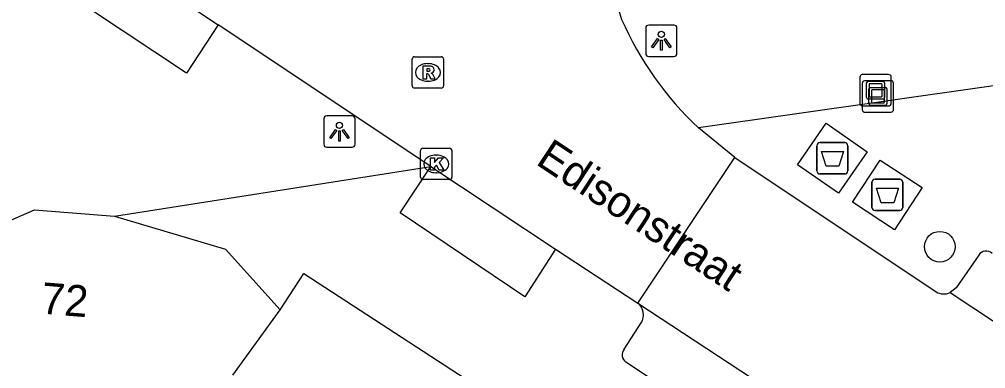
# Model space of a CAD drawing. Extents: x 159280 to 160375, y 384531 to 385872.
# Drawn here: x 159929.07 to 159959.91, y 384913.99 to 384925.13 of the extents above; entities that cross this region are included whole.
import ezdxf

# ---------------------------------------------------------------- set-up
doc = ezdxf.new("R2010")
doc.units = 0
for name, color, linetype in [('IMGEO_Afval_apart_plaats', 7, 'Continuous'), ('IMGEO_Boom', 7, 'Continuous'), ('IMGEO_Kolk', 7, 'Continuous'), ('IMGEO_Kunstobject', 7, 'Continuous'), ('IMGEO_Lichtpunt', 7, 'Continuous'), ('IMGEO_Openbare_ruimte_label', 7, 'Continuous'), ('IMGEO_Pand', 7, 'Continuous'), ('IMGEO_Pand_nummerreeks', 7, 'Continuous'), ('IMGEO_Rijbaan_lokaal_open', 7, 'Continuous'), ('IMGEO_Rioolput', 7, 'Continuous'), ('IMGEO_Voetpad_gesloten', 7, 'Continuous'), ('IMGEO_Voetpad_open', 7, 'Continuous')]:
    doc.layers.add(name, color=color, linetype=linetype)

msp = doc.modelspace()

# ---------------------------------------------------------------- linework, layer by layer
at = {"layer": 'IMGEO_Afval_apart_plaats'}
for p, q in [((159954.626, 384921.2), (159955.416, 384921.2)), ((159955.416, 384921.2), (159954.626, 384921.2)), ((159954.526, 384920.3), (159954.526, 384921.1)), ((159954.526, 384921.1), (159954.526, 384920.3)), ((159955.516, 384921.1), (159955.516, 384920.3)), ((159955.516, 384920.3), (159955.516, 384921.1)), ((159955.416, 384920.2), (159954.626, 384920.2)), ((159954.626, 384920.2), (159955.416, 384920.2)), ((159956.282, 384919.135), (159956.282, 384919.935)), ((159956.282, 384919.935), (159956.282, 384919.135)), ((159956.382, 384920.035), (159957.172, 384920.035)), ((159957.172, 384920.035), (159956.382, 384920.035)), ((159957.272, 384919.935), (159957.272, 384919.135)), ((159957.272, 384919.135), (159957.272, 384919.935)), ((159957.172, 384919.035), (159956.382, 384919.035)), ((159956.382, 384919.035), (159957.172, 384919.035))]:
    msp.add_line(p, q, dxfattribs=at)
for points in [[(159954.669, 384920.914), (159955.373, 384920.914), (159955.224, 384920.444), (159954.818, 384920.444), (159954.669, 384920.914)], [(159956.425, 384919.749), (159957.129, 384919.749), (159956.98, 384919.279), (159956.574, 384919.279), (159956.425, 384919.749)]]:
    msp.add_lwpolyline(points, dxfattribs=at)
for centre, start, end in [((159954.626, 384921.1), 90, 180), ((159954.626, 384921.1), 90, 180), ((159955.416, 384921.1), 0, 90), ((159955.416, 384921.1), 360, 90), ((159954.626, 384920.3), 180, 270), ((159954.626, 384920.3), 180, 270), ((159955.416, 384920.3), 270, 0), ((159955.416, 384920.3), 270, 0), ((159956.382, 384919.935), 90, 180), ((159956.382, 384919.935), 90, 180), ((159957.172, 384919.935), 0, 90), ((159957.172, 384919.935), 360, 90), ((159956.382, 384919.135), 180, 270), ((159956.382, 384919.135), 180, 270), ((159957.172, 384919.135), 270, 0), ((159957.172, 384919.135), 270, 0)]:
    msp.add_arc(centre, 0.1, start, end, dxfattribs=at)
at = {"layer": 'IMGEO_Boom'}
msp.add_circle((159958.449, 384917.882), 0.489, dxfattribs=at)
at = {"layer": 'IMGEO_Kolk'}
for p, q in [((159941.876, 384920.094), (159941.876, 384920.946)), ((159941.951, 384921.02), (159942.803, 384921.02)), ((159942.877, 384920.946), (159942.877, 384920.094)), ((159942.364, 384920.8), (159942.389, 384920.8)), ((159942.387, 384920.24), (159942.362, 384920.24)), ((159942.803, 384920.02), (159941.951, 384920.02))]:
    msp.add_line(p, q, dxfattribs=at)
for points in [[(159941.876, 384920.094), (159941.876, 384920.946)], [(159941.951, 384921.02), (159942.803, 384921.02)], [(159942.877, 384920.946), (159942.877, 384920.094)], [(159942.197, 384920.72), (159942.32, 384920.72), (159942.32, 384920.569), (159942.45, 384920.72), (159942.614, 384920.72), (159942.468, 384920.569), (159942.621, 384920.32), (159942.469, 384920.32), (159942.384, 384920.484), (159942.32, 384920.417), (159942.32, 384920.32), (159942.197, 384920.32), (159942.197, 384920.72)], [(159942.803, 384920.02), (159941.951, 384920.02)]]:
    msp.add_lwpolyline(points, dxfattribs=at)
for centre, start, end in [((159941.953, 384920.944), 91.552, 178.448), ((159941.953, 384920.944), 91.552, 178.448), ((159942.801, 384920.944), 1.552, 88.448), ((159942.801, 384920.944), 1.552, 88.448), ((159941.953, 384920.096), 181.552, 268.448), ((159941.953, 384920.096), 181.552, 268.448), ((159942.801, 384920.096), 271.552, 358.448), ((159942.801, 384920.096), 271.552, 358.448)]:
    msp.add_arc(centre, 0.0765, start, end, dxfattribs=at)
for centre, major_axis, ratio, start_param, end_param in [((159942.363, 384920.52), (-0.387, 0.002), 0.722429, 4.712389, 7.853982), ((159942.388, 384920.52), (-0.39, 0.002), 0.717154, 1.570796, 4.712389)]:
    msp.add_ellipse(centre, major_axis=major_axis, ratio=ratio, start_param=start_param, end_param=end_param, dxfattribs=at)
at = {"layer": 'IMGEO_Kunstobject'}
for p, q in [((159956.816, 384923.369), (159955.975, 384923.369)), ((159956.816, 384923.369), (159955.975, 384923.369)), ((159955.9, 384923.285), (159955.9, 384922.444)), ((159955.9, 384923.285), (159955.9, 384922.444)), ((159955.973, 384923.087), (159955.973, 384922.246)), ((159955.973, 384923.087), (159955.973, 384922.246)), ((159956.889, 384923.171), (159956.048, 384923.171)), ((159956.889, 384923.171), (159956.048, 384923.171)), ((159956.114, 384922.633), (159956.114, 384923.107)), ((159956.164, 384923.157), (159956.638, 384923.157)), ((159956.194, 384923.057), (159956.194, 384922.683)), ((159956.588, 384923.077), (159956.214, 384923.077)), ((159956.608, 384922.683), (159956.608, 384923.057)), ((159956.688, 384923.107), (159956.688, 384922.633)), ((159956.9, 384922.453), (159956.9, 384923.294)), ((159956.9, 384922.453), (159956.9, 384923.294)), ((159956.973, 384922.255), (159956.973, 384923.096)), ((159956.973, 384922.255), (159956.973, 384923.096)), ((159956.187, 384922.435), (159956.187, 384922.909)), ((159956.237, 384922.959), (159956.711, 384922.959)), ((159956.267, 384922.859), (159956.267, 384922.485)), ((159956.661, 384922.879), (159956.287, 384922.879)), ((159956.681, 384922.485), (159956.681, 384922.859)), ((159956.761, 384922.909), (159956.761, 384922.435)), ((159956.638, 384922.583), (159956.164, 384922.583)), ((159956.214, 384922.663), (159956.588, 384922.663)), ((159956.287, 384922.465), (159956.661, 384922.465)), ((159955.984, 384922.369), (159956.825, 384922.369)), ((159955.984, 384922.369), (159956.825, 384922.369)), ((159956.057, 384922.171), (159956.898, 384922.171)), ((159956.057, 384922.171), (159956.898, 384922.171)), ((159956.711, 384922.385), (159956.237, 384922.385))]:
    msp.add_line(p, q, dxfattribs=at)
for centre, radius, start, end in [((159955.978, 384923.291), 0.0779, 92.4484, 184.2845), ((159955.978, 384923.291), 0.0779, 92.4484, 184.2845), ((159956.822, 384923.291), 0.0779, 2.4484, 94.2845), ((159956.822, 384923.291), 0.0779, 2.4484, 94.2845), ((159956.051, 384923.093), 0.0779, 92.4484, 184.2845), ((159956.051, 384923.093), 0.0779, 92.4484, 184.2845), ((159956.164, 384923.107), 0.05, 90, 180), ((159956.214, 384923.057), 0.02, 90, 180), ((159956.588, 384923.057), 0.02, 360, 90), ((159956.638, 384923.107), 0.05, 360, 90), ((159956.895, 384923.093), 0.0779, 2.4484, 94.2845), ((159956.895, 384923.093), 0.0779, 2.4484, 94.2845), ((159956.237, 384922.909), 0.05, 90, 180), ((159956.287, 384922.859), 0.02, 90, 180), ((159956.661, 384922.859), 0.02, 360, 90), ((159956.711, 384922.909), 0.05, 360, 90), ((159955.978, 384922.447), 0.0779, 182.4484, 274.2845), ((159955.978, 384922.447), 0.0779, 182.4484, 274.2845), ((159956.164, 384922.633), 0.05, 180, 270), ((159956.237, 384922.435), 0.05, 180, 270), ((159956.214, 384922.683), 0.02, 180, 270), ((159956.287, 384922.485), 0.02, 180, 270), ((159956.588, 384922.683), 0.02, 270, 0), ((159956.638, 384922.633), 0.05, 270, 0), ((159956.661, 384922.485), 0.02, 270, 0), ((159956.711, 384922.435), 0.05, 270, 0), ((159956.822, 384922.447), 0.0779, 272.4484, 4.2845), ((159956.822, 384922.447), 0.0779, 272.4484, 4.2845), ((159956.051, 384922.249), 0.0779, 182.4484, 274.2845), ((159956.051, 384922.249), 0.0779, 182.4484, 274.2845), ((159956.895, 384922.249), 0.0779, 272.4484, 4.2845), ((159956.895, 384922.249), 0.0779, 272.4484, 4.2845)]:
    msp.add_arc(centre, radius, start, end, dxfattribs=at)
at = {"layer": 'IMGEO_Lichtpunt'}
for p, q in [((159949.966, 384924.946), (159949.158, 384924.946)), ((159949.966, 384924.946), (159949.158, 384924.946)), ((159949.064, 384924.851), (159949.064, 384924.044)), ((159949.064, 384924.851), (159949.064, 384924.044)), ((159950.06, 384924.044), (159950.06, 384924.851)), ((159950.06, 384924.044), (159950.06, 384924.851)), ((159949.158, 384923.95), (159949.966, 384923.95)), ((159949.158, 384923.95), (159949.966, 384923.95)), ((159938.789, 384921.955), (159938.789, 384921.148)), ((159938.789, 384921.955), (159938.789, 384921.148)), ((159939.691, 384922.05), (159938.883, 384922.05)), ((159939.691, 384922.05), (159938.883, 384922.05)), ((159939.785, 384921.148), (159939.785, 384921.955)), ((159939.785, 384921.148), (159939.785, 384921.955)), ((159938.883, 384921.054), (159939.691, 384921.054)), ((159938.883, 384921.054), (159939.691, 384921.054))]:
    msp.add_line(p, q, dxfattribs=at)
for points in [[(159949.438, 384924.515), (159949.477, 384924.487), (159949.289, 384924.225), (159949.251, 384924.252), (159949.438, 384924.515)], [(159949.54, 384924.467), (159949.587, 384924.467), (159949.587, 384924.145), (159949.54, 384924.145), (159949.54, 384924.467)], [(159949.65, 384924.487), (159949.688, 384924.514), (159949.875, 384924.252), (159949.836, 384924.224), (159949.65, 384924.487)], [(159939.163, 384921.619), (159939.202, 384921.591), (159939.014, 384921.329), (159938.976, 384921.356), (159939.163, 384921.619)], [(159939.265, 384921.571), (159939.312, 384921.571), (159939.312, 384921.249), (159939.265, 384921.249), (159939.265, 384921.571)], [(159939.375, 384921.591), (159939.413, 384921.618), (159939.6, 384921.356), (159939.561, 384921.328), (159939.375, 384921.591)]]:
    msp.add_lwpolyline(points, dxfattribs=at)
for centre in [(159949.563, 384924.649), (159939.288, 384921.753)]:
    msp.add_circle(centre, 0.0994, dxfattribs=at)
for centre, start, end in [((159949.158, 384924.851), 90, 180), ((159949.158, 384924.851), 90, 180), ((159949.966, 384924.851), 0, 90), ((159949.966, 384924.851), 0, 90), ((159949.158, 384924.044), 180, 270), ((159949.158, 384924.044), 180, 270), ((159949.966, 384924.044), 270, 0), ((159949.966, 384924.044), 270, 360), ((159938.883, 384921.955), 90, 180), ((159938.883, 384921.955), 90, 180), ((159939.691, 384921.955), 0, 90), ((159939.691, 384921.955), 0, 90), ((159938.883, 384921.148), 180, 270), ((159938.883, 384921.148), 180, 270), ((159939.691, 384921.148), 270, 0), ((159939.691, 384921.148), 270, 360)]:
    msp.add_arc(centre, 0.0946, start, end, dxfattribs=at)
at = {"layer": 'IMGEO_Pand'}
for points in [[(159923.977, 384917.191), (159927.558, 384917.738), (159927.465, 384918.157), (159929.557, 384919.059), (159932.112, 384918.851)], [(159932.112, 384918.851), (159935.651, 384917.805), (159937.395, 384915.867)], [(159935.885, 384913.787), (159937.395, 384915.867)]]:
    msp.add_lwpolyline(points, dxfattribs=at)
at = {"layer": 'IMGEO_Rijbaan_lokaal_open'}
for points in [[(159926.252, 384931.023), (159935.415, 384924.956)], [(159942.2, 384920.443), (159935.415, 384924.956)], [(159951.907, 384920.73), (159950.751, 384921.669)], [(159948.807, 384916.086), (159951.907, 384920.73)], [(159951.907, 384920.73), (159958.336, 384916.441)], [(159942.2, 384920.443), (159946.183, 384917.808)], [(159946.183, 384917.808), (159948.807, 384916.086)], [(159958.777, 384916.418), (159966.984, 384911.003), (159969.367, 384909.43), (160017.484, 384877.679)], [(159948.807, 384916.086), (159963.82, 384906.231), (159966.197, 384904.67), (159972.095, 384900.798), (160012.928, 384873.71)]]:
    msp.add_lwpolyline(points, dxfattribs=at)
for centre, radius, start, end in [((159954.918, 384927.483), 7.032, 144.5357, 199.5559), ((159958.027, 384929.447), 10.651, 203.9165, 226.9079), ((159958.58, 384916.876), 0.499, 240.7266, 293.3024)]:
    msp.add_arc(centre, radius, start, end, dxfattribs=at)
at = {"layer": 'IMGEO_Rioolput'}
for p, q in [((159941.687, 384923.937), (159942.539, 384923.937)), ((159941.612, 384923.011), (159941.612, 384923.863)), ((159942.1, 384923.717), (159942.125, 384923.717)), ((159942.613, 384923.863), (159942.613, 384923.011)), ((159942.123, 384923.157), (159942.098, 384923.157)), ((159942.539, 384922.937), (159941.687, 384922.937))]:
    msp.add_line(p, q, dxfattribs=at)
for points in [[(159941.687, 384923.937), (159942.539, 384923.937)], [(159941.612, 384923.011), (159941.612, 384923.863)], [(159942.201, 384923.635), (159941.949, 384923.637), (159941.949, 384923.237)], [(159942.613, 384923.863), (159942.613, 384923.011)], [(159941.949, 384923.237), (159942.073, 384923.237), (159942.073, 384923.399), (159942.084, 384923.399)], [(159942.127, 384923.556), (159942.073, 384923.556), (159942.073, 384923.475)], [(159942.073, 384923.475), (159942.125, 384923.475)], [(159942.131, 384923.37), (159942.202, 384923.237), (159942.342, 384923.237), (159942.277, 384923.363)], [(159942.539, 384922.937), (159941.687, 384922.937)]]:
    msp.add_lwpolyline(points, dxfattribs=at)
for centre, radius, start, end in [((159941.689, 384923.861), 0.0765, 91.552, 178.448), ((159941.689, 384923.861), 0.0765, 91.552, 178.448), ((159942.537, 384923.861), 0.0765, 1.552, 88.448), ((159942.537, 384923.861), 0.0765, 1.552, 88.448), ((159942.2, 384923.525), 0.109, 350.3612, 89.416), ((159942.083, 384923.346), 0.0533, 26.0293, 88.6989), ((159942.109, 384923.664), 0.19, 274.7715, 282.9687), ((159942.133, 384923.46), 0.0964, 77.0061, 93.1865), ((159942.147, 384923.517), 0.0378, 276.6634, 79.6772), ((159942.198, 384923.525), 0.112, 277.5842, 350.9817), ((159942.182, 384923.31), 0.108, 29.5134, 73.7905), ((159941.689, 384923.013), 0.0765, 181.552, 268.448), ((159941.689, 384923.013), 0.0765, 181.552, 268.448), ((159942.537, 384923.013), 0.0765, 271.552, 358.448), ((159942.537, 384923.013), 0.0765, 271.552, 358.448)]:
    msp.add_arc(centre, radius, start, end, dxfattribs=at)
for centre, major_axis, ratio, start_param, end_param in [((159942.099, 384923.437), (-0.387, 0.002), 0.722429, 4.712389, 7.853982), ((159942.124, 384923.437), (-0.39, 0.002), 0.717154, 1.570796, 4.712389)]:
    msp.add_ellipse(centre, major_axis=major_axis, ratio=ratio, start_param=start_param, end_param=end_param, dxfattribs=at)
at = {"layer": 'IMGEO_Voetpad_gesloten'}
for points in [[(159956.135, 384920.907), (159955.221, 384919.585), (159953.907, 384920.494), (159954.821, 384921.816), (159956.135, 384920.907)], [(159957.886, 384919.768), (159957.005, 384918.425), (159955.668, 384919.302), (159956.549, 384920.645), (159957.886, 384919.768)]]:
    msp.add_lwpolyline(points, dxfattribs=at)
at = {"layer": 'IMGEO_Voetpad_open'}
for points in [[(159935.415, 384924.956), (159934.401, 384923.411), (159925.203, 384929.508), (159926.252, 384931.023)], [(159966.07, 384923.849), (159950.751, 384921.669)], [(159932.112, 384918.851), (159942.2, 384920.443)], [(159946.183, 384917.808), (159945.208, 384916.288), (159941.229, 384918.96), (159942.2, 384920.443)], [(159959.691, 384917.614), (159958.97, 384916.566), (159958.777, 384916.418)], [(159937.395, 384915.867), (159938.151, 384917.03), (159947.359, 384911.05)], [(159948.374, 384914.616), (159948.915, 384915.452)], [(160011.387, 384873.923), (160010.433, 384873.564), (160009.691, 384873.724), (160000, 384880.127), (159971.306, 384899.047), (159948.433, 384914.203)]]:
    msp.add_lwpolyline(points, dxfattribs=at)
for centre, radius, start, end in [((159959.928, 384917.457), 0.285, 48.5056, 146.4722), ((159948.514, 384915.71), 0.477, 327.2511, 52.0836), ((159948.591, 384914.436), 0.281, 140.3059, 235.9543)]:
    msp.add_arc(centre, radius, start, end, dxfattribs=at)

# ---------------------------------------------------------------- texts
at = {"layer": 'IMGEO_Openbare_ruimte_label'}
msp.add_text('Edisonstraat', height=1, rotation=326.5484, dxfattribs=at).set_placement((159945.518, 384920.531))
at = {"layer": 'IMGEO_Pand_nummerreeks'}
msp.add_text('72', height=1, rotation=355.3476, dxfattribs=at).set_placement((159929.741, 384915.753))

doc.saveas('drawing.dxf')
